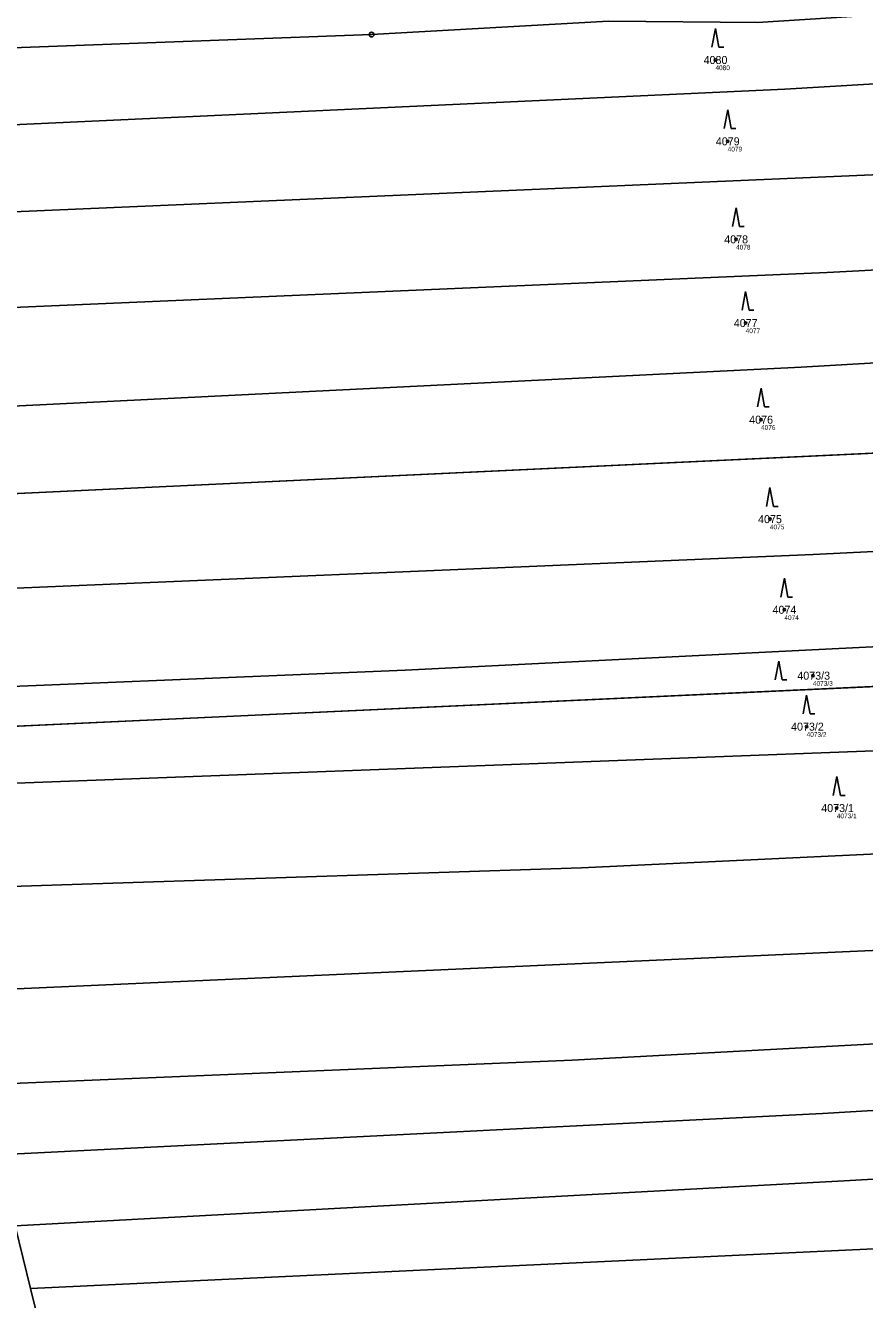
# Model space of a CAD drawing. Extents: x -658203 to -653176, y -1156738 to -1151709.
# Drawn here: x -656928 to -656749.6, y -1154011.4 to -1153740.7 of the extents above; entities that cross this region are included whole.
import ezdxf

# ---------------------------------------------------------------- set-up
doc = ezdxf.new("R2010")
doc.units = 0
for name, color, linetype in [('Vrstva 1', 7, 'Continuous'), ('Vrstva 2', 7, 'Continuous'), ('Vrstva 3', 7, 'Continuous'), ('Vrstva 50', 7, 'Continuous'), ('Vrstva 51', 7, 'Continuous'), ('Vrstva 8', 7, 'Continuous')]:
    doc.layers.add(name, color=color, linetype=linetype)

msp = doc.modelspace()

# ---------------------------------------------------------------- linework, layer by layer
at = {"layer": 'Vrstva 1'}
for p, q in [((-656587.73, -1153824.04), (-656970.39, -1153842.07)), ((-656602.5, -1153874.46), (-656957.6, -1153890.86)), ((-656926.87, -1154009.06), (-656930.19, -1153995.72)), ((-656917.96, -1154044.91), (-656926.87, -1154009.06))]:
    msp.add_line(p, q, dxfattribs=at)
for points in [[(-656804.06, -1153739.8), (-656854.42, -1153742.66), (-656942.17, -1153745.92), (-656970.88, -1153746.56), (-656991.57, -1153746.32)], [(-656594.5, -1153744.02), (-656766.58, -1153754.27), (-656992.13, -1153764.68)], [(-656597.63, -1153764.18), (-656698.64, -1153770.35), (-656986.46, -1153782.72)], [(-656600.84, -1153784.89), (-656757.6, -1153793.22), (-656980.17, -1153802.73)], [(-656587.17, -1153803.13), (-656763.12, -1153813.28), (-656975.13, -1153823.82)], [(-656594.18, -1153844.89), (-656760.58, -1153853.12), (-656965.27, -1153861.76)], [(-656600.41, -1153865.36), (-656847.25, -1153877.66), (-656959.92, -1153882.38)], [(-656605.63, -1153888.1), (-656747.6, -1153894.84), (-656954.38, -1153902.62)], [(-656609.02, -1153910.21), (-656809.8, -1153919.71), (-656948.47, -1153924.19)], [(-656571.36, -1153928.67), (-656746.4, -1153937.16), (-656942.58, -1153945.95)], [(-656575.97, -1153947.84), (-656811.74, -1153960.56), (-656937.64, -1153965.78)], [(-656579.19, -1153961.16), (-656758.59, -1153971.87), (-656933.94, -1153980.65)], [(-656573.44, -1153975.72), (-656752.66, -1153986.11), (-656930.19, -1153995.72)], [(-656552.52, -1153989.04), (-656737.08, -1154000.09), (-656926.87, -1154009.06)]]:
    msp.add_lwpolyline(points, dxfattribs=at)
at = {"layer": 'Vrstva 3'}
for p, q in [((-656781.32, -1153741.35), (-656782.07, -1153745.35)), ((-656780.57, -1153745.35), (-656781.32, -1153741.35)), ((-656780.57, -1153745.35), (-656779.57, -1153745.35)), ((-656778.72, -1153758.63), (-656779.47, -1153762.63)), ((-656777.97, -1153762.63), (-656778.72, -1153758.63)), ((-656777.97, -1153762.63), (-656776.97, -1153762.63)), ((-656776.94, -1153779.46), (-656777.69, -1153783.46)), ((-656776.19, -1153783.46), (-656776.94, -1153779.46)), ((-656776.19, -1153783.46), (-656775.19, -1153783.46)), ((-656774.9, -1153797.23), (-656775.65, -1153801.23)), ((-656774.15, -1153801.23), (-656774.9, -1153797.23)), ((-656774.15, -1153801.23), (-656773.15, -1153801.23)), ((-656771.63, -1153817.77), (-656772.38, -1153821.77)), ((-656770.88, -1153821.77), (-656771.63, -1153817.77)), ((-656770.88, -1153821.77), (-656769.88, -1153821.77)), ((-656769.74, -1153838.9), (-656770.49, -1153842.9)), ((-656768.99, -1153842.9), (-656769.74, -1153838.9)), ((-656768.99, -1153842.9), (-656767.99, -1153842.9)), ((-656766.67, -1153858.15), (-656767.42, -1153862.15)), ((-656765.92, -1153862.15), (-656766.67, -1153858.15)), ((-656765.92, -1153862.15), (-656764.92, -1153862.15)), ((-656767.86, -1153875.76), (-656768.61, -1153879.76)), ((-656767.11, -1153879.76), (-656767.86, -1153875.76)), ((-656767.11, -1153879.76), (-656766.11, -1153879.76)), ((-656761.94, -1153882.98), (-656762.69, -1153886.98)), ((-656761.19, -1153886.98), (-656761.94, -1153882.98)), ((-656761.19, -1153886.98), (-656760.19, -1153886.98)), ((-656755.52, -1153900.28), (-656756.27, -1153904.28)), ((-656754.77, -1153904.28), (-656755.52, -1153900.28)), ((-656754.77, -1153904.28), (-656753.77, -1153904.28))]:
    msp.add_line(p, q, dxfattribs=at)
at = {"layer": 'Vrstva 50'}
for centre in [(-656781.32, -1153748.05), (-656778.72, -1153765.33), (-656776.94, -1153786.16), (-656774.9, -1153803.93), (-656771.63, -1153824.47), (-656769.74, -1153845.6), (-656766.67, -1153864.85), (-656760.6, -1153878.85), (-656761.94, -1153889.68), (-656755.52, -1153906.98)]:
    msp.add_circle(centre, 0.25, dxfattribs=at)
at = {"layer": 'Vrstva 51'}
for points in [[(-656854.42, -1153742.66), (-656942.17, -1153745.92), (-656970.88, -1153746.56), (-656991.57, -1153746.32), (-656998.03, -1153745.92), (-656992.13, -1153764.68), (-656766.58, -1153754.27), (-656594.5, -1153744.02), (-656594.31, -1153742.79), (-656545.05, -1153751.58), (-656543.28, -1153725.51), (-656772.38, -1153740.09), (-656804.06, -1153739.8)], [(-656766.58, -1153754.27), (-656992.13, -1153764.68), (-656986.46, -1153782.72), (-656698.64, -1153770.35), (-656597.63, -1153764.18), (-656596.59, -1153757.48), (-656594.5, -1153744.02)], [(-656698.64, -1153770.35), (-656986.46, -1153782.72), (-656980.17, -1153802.73), (-656757.6, -1153793.22), (-656600.84, -1153784.89), (-656597.63, -1153764.18)], [(-656600.84, -1153784.89), (-656757.6, -1153793.22), (-656980.17, -1153802.73), (-656975.13, -1153823.82), (-656763.12, -1153813.28), (-656587.17, -1153803.13), (-656603.25, -1153800.45), (-656602.53, -1153795.81)], [(-656587.05, -1153821.86), (-656582.16, -1153808), (-656580.86, -1153804.18), (-656587.17, -1153803.13), (-656763.12, -1153813.28), (-656975.13, -1153823.82), (-656970.39, -1153842.07), (-656587.73, -1153824.04)], [(-656587.73, -1153824.04), (-656970.39, -1153842.07), (-656965.27, -1153861.76), (-656760.58, -1153853.12), (-656594.18, -1153844.89)], [(-656760.58, -1153853.12), (-656965.27, -1153861.76), (-656959.92, -1153882.38), (-656847.25, -1153877.66), (-656600.41, -1153865.36), (-656600.08, -1153863.93), (-656594.18, -1153844.89)], [(-656600.41, -1153865.36), (-656847.25, -1153877.66), (-656959.92, -1153882.38), (-656957.6, -1153890.86), (-656602.5, -1153874.46)], [(-656602.5, -1153874.46), (-656957.6, -1153890.86), (-656954.38, -1153902.62), (-656747.6, -1153894.84), (-656605.63, -1153888.1)], [(-656609.08, -1153903.11), (-656605.63, -1153888.1), (-656747.6, -1153894.84), (-656954.38, -1153902.62), (-656948.47, -1153924.19), (-656809.8, -1153919.71), (-656609.02, -1153910.21)], [(-656609.02, -1153910.21), (-656809.8, -1153919.71), (-656948.47, -1153924.19), (-656943.2, -1153943.46), (-656942.58, -1153945.95), (-656746.4, -1153937.16), (-656571.36, -1153928.67), (-656608.92, -1153921.62)], [(-656571.36, -1153928.67), (-656746.4, -1153937.16), (-656942.58, -1153945.95), (-656937.9, -1153964.72), (-656937.64, -1153965.78), (-656811.74, -1153960.56), (-656575.97, -1153947.84)], [(-656575.97, -1153947.84), (-656811.74, -1153960.56), (-656937.64, -1153965.78), (-656933.94, -1153980.65), (-656758.59, -1153971.87), (-656579.19, -1153961.16)], [(-656579.19, -1153961.16), (-656758.59, -1153971.87), (-656933.94, -1153980.65), (-656930.19, -1153995.72), (-656752.66, -1153986.11), (-656573.44, -1153975.72), (-656582.25, -1153970.32), (-656580.5, -1153966.64)], [(-656752.66, -1153986.11), (-656930.19, -1153995.72), (-656926.87, -1154009.06), (-656737.08, -1154000.09), (-656552.52, -1153989.04), (-656573.44, -1153975.72)], [(-656498.35, -1154023.09), (-656552.52, -1153989.04), (-656737.08, -1154000.09), (-656926.87, -1154009.06), (-656917.96, -1154044.91), (-656687.56, -1154034.73), (-656495.25, -1154024.93)]]:
    msp.add_lwpolyline(points, close=True, dxfattribs=at)
for points in [[(-657104.35, -1153741.42), (-657034.47, -1153743.66), (-657003.46, -1153745.58), (-656998.03, -1153745.92), (-656991.57, -1153746.32), (-656970.88, -1153746.56), (-656942.17, -1153745.92), (-656854.42, -1153742.66), (-656804.06, -1153739.8)], [(-656917.96, -1154044.91), (-656926.87, -1154009.06), (-656930.19, -1153995.72)]]:
    msp.add_lwpolyline(points, dxfattribs=at)
at = {"layer": 'Vrstva 8'}
for radius in [0.5, 0.0303]:
    msp.add_circle((-656854.42, -1153742.66), radius, dxfattribs=at)

# ---------------------------------------------------------------- texts
at = {"layer": 'Vrstva 2'}
for s, p in [('4080', (-656783.83, -1153748.9)), ('4079', (-656781.23, -1153766.18)), ('4078', (-656779.45, -1153787.01)), ('4077', (-656777.41, -1153804.78)), ('4076', (-656774.14, -1153825.32)), ('4075', (-656772.25, -1153846.45)), ('4074', (-656769.18, -1153865.7)), ('4073/3', (-656763.91, -1153879.7)), ('4073/2', (-656765.24, -1153890.53)), ('4073/1', (-656758.83, -1153907.83))]:
    msp.add_text(s, height=1.7, dxfattribs=at).set_placement(p)
at = {"layer": 'Vrstva 50'}
for s, p in [('4080', (-656781.32, -1153750.21)), ('4079', (-656778.72, -1153767.49)), ('4078', (-656776.94, -1153788.32)), ('4077', (-656774.9, -1153806.09)), ('4076', (-656771.63, -1153826.63)), ('4075', (-656769.74, -1153847.76)), ('4074', (-656766.67, -1153867.01)), ('4073/3', (-656760.6, -1153881.01)), ('4073/2', (-656761.94, -1153891.84)), ('4073/1', (-656755.52, -1153909.14))]:
    msp.add_text(s, height=1, dxfattribs=at).set_placement(p)

doc.saveas('drawing.dxf')
